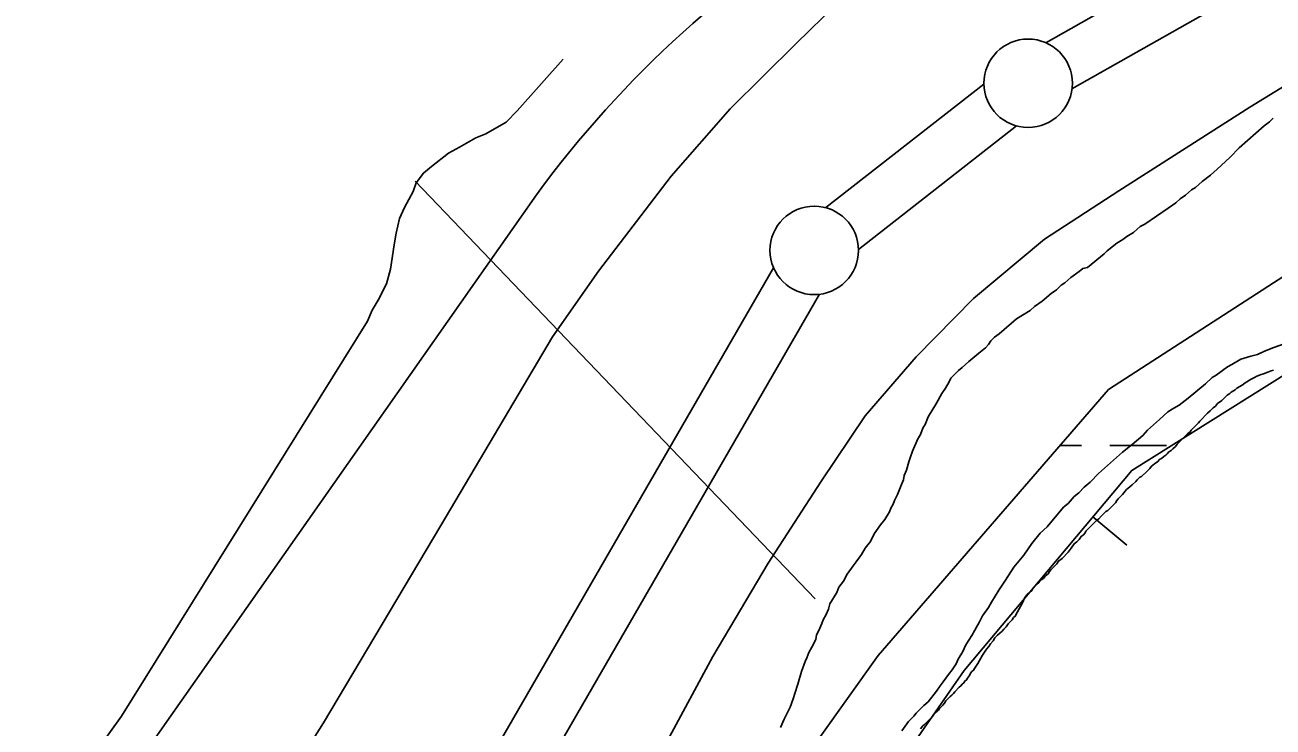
# Model space of a CAD drawing. Extents: x 3279314 to 3317160, y 734079 to 759431.
# Drawn here: x 3295405 to 3296111, y 747211 to 747608 of the extents above; entities that cross this region are included whole.
import ezdxf

# ---------------------------------------------------------------- set-up
doc = ezdxf.new("R2010")
doc.units = 0
for name, color, linetype in [('V-BORW-LINE', 7, 'Continuous'), ('V-DTCH-CNTR', 7, 'Continuous'), ('V-LEVE-TOET', 7, 'Continuous'), ('V-ROAD-CNTR', 7, 'Continuous'), ('V-SITE-VEGE', 7, 'Continuous'), ('V-SURV-LINE', 7, 'Continuous'), ('V-UTIL-LINE', 7, 'Continuous'), ('V-WETL-SWMP', 7, 'Continuous')]:
    doc.layers.add(name, color=color, linetype=linetype)

msp = doc.modelspace()

# ---------------------------------------------------------------- linework, layer by layer
at = {"layer": 'V-BORW-LINE'}
msp.add_line((3296008.92, 747330.23), (3296028.09, 747314.18), dxfattribs=at)
for points in [[(3294116.17, 743668.77), (3294201.13, 743837.99), (3294291.66, 744190.29), (3294349.13, 744432.49), (3294469.66, 744747.7), (3294478.37, 744778.32), (3294662.25, 745099.8), (3294784.19, 745326.13), (3294907.22, 745535.54), (3294920.38, 745568.09), (3294917.75, 745708.28), (3294917.88, 745822.87), (3295062.2, 746050.44), (3295337.79, 746450.59), (3295570.28, 746738.76), (3295640.95, 746821.03), (3295715.27, 746937.2), (3295879.45, 747161.67), (3295936.15, 747243.35), (3296030.89, 747356.46), (3296119.77, 747412.2), (3296285.83, 747515.92), (3296411.16, 747650.39)], [(3296411.16, 747650.39), (3296285.83, 747515.92), (3296119.77, 747412.2), (3296030.89, 747356.46), (3295936.15, 747243.35), (3295879.45, 747161.67), (3295715.27, 746937.2), (3295640.95, 746821.03), (3295570.28, 746738.76), (3295337.79, 746450.59), (3295062.2, 746050.44), (3294917.88, 745822.87), (3294917.75, 745708.28), (3294920.38, 745568.09), (3294907.22, 745535.54), (3294784.19, 745326.13), (3294662.25, 745099.8)]]:
    msp.add_lwpolyline(points, dxfattribs=at)
at = {"layer": 'V-DTCH-CNTR'}
msp.add_lwpolyline([(3295709.51, 747588.86), (3295683.63, 747559.75), (3295677.34, 747553.4), (3295665.85, 747546.65), (3295660.29, 747544.4), (3295651.02, 747539.15), (3295644.72, 747535.77), (3295635.09, 747528.29), (3295630.64, 747524.56), (3295626.58, 747518.96), (3295624.75, 747514.12), (3295619.96, 747505.18), (3295617.02, 747498.84), (3295615.2, 747490.66), (3295614.12, 747483.96), (3295611.95, 747470.2), (3295609.76, 747462.01), (3295604.97, 747452.7), (3295601.66, 747447.1), (3295599.08, 747440.77), (3295460.03, 747217.47), (3295298.68, 746992.94), (3295062.31, 746678.85)], dxfattribs=at)
at = {"layer": 'V-LEVE-TOET'}
for points in [[(3295864.08, 747620.06), (3295841.17, 747597.8), (3295804, 747560.78), (3295770.62, 747522.86), (3295729.5, 747469.02), (3295703.53, 747431.92), (3295640.42, 747325.38), (3295574.22, 747213.75), (3295516.11, 747122.08), (3295487.7, 747078.85), (3295470.81, 747047.27), (3295460.24, 747027.17), (3295451.45, 747015.15), (3295440.43, 747005.2), (3295431.36, 746996.82), (3295421.81, 746982.06), (3295411.99, 746967.3), (3295400.36, 746951.23)], [(3295739.98, 747150.69), (3295794.13, 747251.32), (3295825.36, 747303.94), (3295855.2, 747350.04), (3295880.26, 747387.26), (3295908.98, 747420.6), (3295941.49, 747453.57), (3295981.53, 747487.1), (3296023.57, 747514.52), (3296097.52, 747561.89), (3296128.33, 747580.61)]]:
    msp.add_lwpolyline(points, dxfattribs=at)
at = {"layer": 'V-ROAD-CNTR'}
msp.add_lwpolyline([(3294610.71, 745942.4), (3294647.63, 746000.64), (3294725.61, 746116.54), (3294799.13, 746232.56), (3294904.48, 746401.89), (3295108.74, 746703.33), (3295200.73, 746828.03), (3295347.29, 747018.01), (3295458.99, 747176.61), (3295694.43, 747512.32)], dxfattribs=at)
msp.add_arc((3296185.97, 747152.11), 609.39, 120.5143, 143.76513, dxfattribs=at)
at = {"layer": 'V-SITE-VEGE'}
for points in [[(3295949.95, 747427.56), (3295951.22, 747429.71), (3295953.35, 747431.86), (3295955.91, 747433.59), (3295965.72, 747442.2), (3295973.4, 747446.95), (3295975.96, 747449.11), (3295980.23, 747452.13), (3295985.34, 747456.44), (3295988.33, 747458.59), (3295990.89, 747461.17), (3295993.02, 747462.47), (3295996.43, 747465.48), (3296001.12, 747468.94), (3296003.26, 747470.66), (3296005.83, 747471.1), (3296015.21, 747478.86), (3296016.91, 747480.58), (3296022.46, 747484.89), (3296025.87, 747487.05), (3296028, 747488.77), (3296031.85, 747490.93), (3296035.68, 747494.38), (3296038.25, 747495.68), (3296051.48, 747504.74), (3296055.74, 747507.76), (3296058.3, 747509.91), (3296061.29, 747512.07), (3296064.7, 747515.08), (3296066.83, 747516.38), (3296070.67, 747519.83), (3296075.36, 747523.28), (3296079.2, 747526.72), (3296081.33, 747528.87), (3296086.45, 747533.61), (3296091.56, 747538.78), (3296105.63, 747551.27), (3296108.62, 747553.42), (3296110.75, 747555.58)], [(3295832.43, 747211.12), (3295834.54, 747215.84), (3295837.94, 747222.71), (3295839.62, 747227.43), (3295840.46, 747230.43), (3295842.15, 747235.58), (3295844.25, 747242.87), (3295846.37, 747248.45), (3295847.21, 747250.59), (3295848.48, 747253.6), (3295850.18, 747256.61), (3295852.3, 747260.9), (3295852.71, 747263.47), (3295853.98, 747266.05), (3295855.68, 747269.91), (3295856.52, 747272.06), (3295858.22, 747275.06), (3295859.49, 747278.07), (3295860.33, 747281.07), (3295864.16, 747287.51), (3295865.43, 747290.52), (3295867.98, 747293.95), (3295870.1, 747297.82), (3295873.5, 747302.55), (3295875.2, 747304.7), (3295878.18, 747309), (3295880.3, 747312.43), (3295883.28, 747316.3), (3295885.4, 747320.6), (3295888.8, 747325.75), (3295891.35, 747328.76), (3295893.9, 747333.06), (3295894.74, 747335.2), (3295896.02, 747337.35), (3295896.86, 747339.5), (3295898.56, 747342.93), (3295900.67, 747348.51), (3295901.95, 747351.09), (3295902.36, 747353.66), (3295903.63, 747356.66), (3295904.89, 747361.38), (3295905.74, 747363.53), (3295907, 747367.39), (3295909.96, 747374.25), (3295911.24, 747376.4), (3295912.93, 747380.69), (3295914.2, 747382.41), (3295915.9, 747386.7), (3295920.56, 747394.43), (3295923.54, 747400.02), (3295925.66, 747403.03), (3295927.78, 747406.46), (3295928.63, 747408.61), (3295932.89, 747412.92), (3295935.02, 747414.64), (3295938.86, 747418.08), (3295944.4, 747422.82), (3295948.24, 747425.84), (3295949.95, 747427.56)], [(3296120.81, 747429.29), (3296110.55, 747425.81), (3296105.42, 747423.65), (3296102.01, 747421.91), (3296098.16, 747421.04), (3296092.6, 747419.3), (3296087.47, 747416.27), (3296084.91, 747414.98), (3296078.51, 747410.23)], [(3296078.51, 747410.23), (3296076.38, 747408.94), (3296072.54, 747405.49), (3296062.73, 747397.3), (3296057.61, 747393.42), (3296054.62, 747391.69), (3296051.21, 747389.53), (3296046.52, 747385.23), (3296039.7, 747379.2), (3296037.15, 747376.19), (3296031.18, 747371.02), (3296025.63, 747366.71), (3296011.99, 747354.65), (3296007.3, 747349.91), (3296003.89, 747346.9), (3296000.91, 747343.88), (3295998.35, 747341.73), (3295994.95, 747337.85), (3295992.38, 747335.7), (3295983.02, 747324.52), (3295979.18, 747321.08), (3295974.5, 747315.06), (3295969.83, 747308.61), (3295964.29, 747301.73), (3295959.62, 747294.42), (3295955.79, 747288.83), (3295951.55, 747281.96), (3295949.85, 747278.96), (3295946.45, 747274.23), (3295944.75, 747270.79), (3295942.21, 747266.07), (3295940.51, 747263.06), (3295937.11, 747257.91), (3295935.42, 747254.04), (3295932.87, 747249.75), (3295931.6, 747247.17), (3295929.47, 747243.73), (3295927.35, 747241.15), (3295924.37, 747236.86), (3295922.67, 747234.7), (3295920.54, 747231.7), (3295915.86, 747225.68), (3295913.3, 747223.53), (3295909.04, 747219.22), (3295907.77, 747217.5), (3295904.78, 747214.49), (3295900.96, 747209.33)]]:
    msp.add_lwpolyline(points, dxfattribs=at)
at = {"layer": 'V-SURV-LINE'}
for points in [[(3295982.29, 747598.23), (3296075.17, 747650.96)], [(3296089.98, 747624.87), (3295997.09, 747572.14)], [(3295857.97, 747505), (3295947.34, 747574.84)], [(3295965.8, 747551.2), (3295876.43, 747481.35)], [(3295555.25, 746997.82), (3295828.47, 747471.07)], [(3295854.45, 747456.07), (3295581.23, 746982.82)]]:
    msp.add_lwpolyline(points, dxfattribs=at)
for centre in [(3295972.32, 747575.33), (3295851.45, 747480.86)]:
    msp.add_circle(centre, 25, dxfattribs=at)
at = {"layer": 'V-UTIL-LINE'}
msp.add_line((3295626.01, 747519.96), (3295852.02, 747283.79), dxfattribs=at)
at = {"layer": 'V-WETL-SWMP'}
for p, q in [((3295990.31, 747370.46), (3296002.43, 747370.47)), ((3296018.43, 747370.48), (3296050.43, 747370.49))]:
    msp.add_line(p, q, dxfattribs=at)
for points in [[(3296308.39, 747612.8), (3296188.14, 747512.51), (3296017.79, 747402.2), (3295887.52, 747251.77), (3295837.42, 747181.57), (3295727.19, 747031.14), (3295657.05, 746890.74), (3295516.76, 746720.25), (3295296.3, 746459.51), (3294955.6, 745927.99), (3294905.5, 745807.65), (3294885.46, 745767.53), (3294885.46, 745707.36), (3294895.48, 745627.13), (3294855.4, 745496.76), (3294813.58, 745419.04)], [(3296308.39, 747612.8), (3296188.14, 747512.51), (3296017.79, 747402.2), (3295887.52, 747251.77), (3295837.42, 747181.57), (3295727.19, 747031.14), (3295657.05, 746890.74), (3295516.76, 746720.25), (3295296.3, 746459.51), (3294955.6, 745927.99), (3294905.5, 745807.65), (3294885.46, 745767.53), (3294885.46, 745707.36), (3294895.48, 745627.13), (3294855.4, 745496.76), (3294813.58, 745419.04)], [(3295961.07, 747269.79), (3295963.28, 747272.02), (3295964.01, 747273.26), (3295965, 747274), (3295966.22, 747276.48), (3295969.15, 747281.68), (3295970.37, 747284.64), (3295971.84, 747286.38), (3295974.55, 747288.86), (3295975.03, 747289.85), (3295977.24, 747292.08), (3295978.23, 747292.83), (3295978.96, 747293.82), (3295979.7, 747294.57), (3295980.93, 747295.31), (3295982.16, 747296.8), (3295983.63, 747298.04), (3295984.37, 747299.28), (3295985.1, 747300.27), (3295988.54, 747303.74), (3295989.52, 747305.23), (3295991.48, 747306.72), (3295994.92, 747310.19), (3295996.64, 747312.42), (3295998.35, 747314.9), (3295999.83, 747316.14), (3296001.06, 747317.38), (3296002.28, 747319.12), (3296003.51, 747320.11), (3296004.49, 747321.1), (3296004.98, 747322.09), (3296011.12, 747328.29), (3296012.35, 747329.04), (3296013.82, 747330.78), (3296016.28, 747333.26), (3296017.26, 747333.76), (3296021.68, 747338.22), (3296022.42, 747339.46), (3296023.15, 747340.45), (3296025.61, 747342.93), (3296027.82, 747345.66), (3296029.78, 747347.15), (3296031.01, 747348.39), (3296033.23, 747350.13), (3296033.96, 747351.12), (3296035.43, 747352.61), (3296036.42, 747353.11), (3296039.37, 747355.84), (3296041.08, 747357.57), (3296042.07, 747358.81), (3296044.52, 747360.8), (3296045.51, 747361.3), (3296046.73, 747362.79), (3296047.72, 747363.29), (3296048.95, 747364.28), (3296050.18, 747365.03), (3296050.92, 747365.77), (3296051.9, 747367.01), (3296053.13, 747367.76), (3296054.11, 747368.75), (3296055.58, 747369.99), (3296056.56, 747371.23), (3296062.46, 747377.18), (3296063.94, 747378.18), (3296064.42, 747379.17), (3296068.6, 747383.38), (3296069.33, 747384.38), (3296073.75, 747388.84), (3296075.23, 747390.08), (3296076.95, 747391.82), (3296078.18, 747392.81), (3296079.4, 747394.3), (3296081.86, 747396.04), (3296084.81, 747399.02), (3296086.29, 747400.01), (3296087.02, 747400.76), (3296089.24, 747402), (3296090.22, 747402.99), (3296093.17, 747404.74), (3296094.89, 747405.98), (3296098.34, 747407.97), (3296100.31, 747408.97), (3296101.54, 747409.72), (3296103.02, 747410.22), (3296104, 747410.72), (3296105.23, 747410.97), (3296107.7, 747411.97), (3296108.68, 747412.47), (3296109.67, 747412.72), (3296110.9, 747413.22)], [(3295961.07, 747269.79), (3295963.28, 747272.02), (3295964.01, 747273.26), (3295965, 747274), (3295966.22, 747276.48), (3295969.15, 747281.68), (3295970.37, 747284.64), (3295971.84, 747286.38), (3295974.55, 747288.86), (3295975.03, 747289.85), (3295977.24, 747292.08), (3295978.23, 747292.83), (3295978.96, 747293.82), (3295979.7, 747294.57), (3295980.93, 747295.31), (3295982.16, 747296.8), (3295983.63, 747298.04), (3295984.37, 747299.28), (3295985.1, 747300.27), (3295988.54, 747303.74), (3295989.52, 747305.23), (3295991.48, 747306.72), (3295994.92, 747310.19), (3295996.64, 747312.42), (3295998.35, 747314.9), (3295999.83, 747316.14), (3296001.06, 747317.38), (3296002.28, 747319.12), (3296003.51, 747320.11), (3296004.49, 747321.1), (3296004.98, 747322.09), (3296011.12, 747328.29), (3296012.35, 747329.04), (3296013.82, 747330.78), (3296016.28, 747333.26), (3296017.26, 747333.76), (3296021.68, 747338.22), (3296022.42, 747339.46), (3296023.15, 747340.45), (3296025.61, 747342.93), (3296027.82, 747345.66), (3296029.78, 747347.15), (3296031.01, 747348.39), (3296033.23, 747350.13), (3296033.96, 747351.12), (3296035.43, 747352.61), (3296036.42, 747353.11), (3296039.37, 747355.84), (3296041.08, 747357.57), (3296042.07, 747358.81), (3296044.52, 747360.8), (3296045.51, 747361.3), (3296046.73, 747362.79), (3296047.72, 747363.29), (3296048.95, 747364.28), (3296050.18, 747365.03), (3296050.92, 747365.77), (3296051.9, 747367.01), (3296053.13, 747367.76), (3296054.11, 747368.75), (3296055.58, 747369.99), (3296056.56, 747371.23), (3296062.46, 747377.18), (3296063.94, 747378.18), (3296064.42, 747379.17), (3296068.6, 747383.38), (3296069.33, 747384.38), (3296073.75, 747388.84), (3296075.23, 747390.08), (3296076.95, 747391.82), (3296078.18, 747392.81), (3296079.4, 747394.3), (3296081.86, 747396.04), (3296084.81, 747399.02), (3296086.29, 747400.01), (3296087.02, 747400.76), (3296089.24, 747402), (3296090.22, 747402.99), (3296093.17, 747404.74), (3296094.89, 747405.98), (3296098.34, 747407.97), (3296100.31, 747408.97), (3296101.54, 747409.72), (3296103.02, 747410.22), (3296104, 747410.72), (3296105.23, 747410.97), (3296107.7, 747411.97), (3296108.68, 747412.47), (3296109.67, 747412.72), (3296110.9, 747413.22)], [(3295911.51, 747210.29), (3295912.74, 747212.03), (3295913.72, 747212.77), (3295918.14, 747217.24), (3295919.12, 747218.48), (3295921.58, 747220.96), (3295922.31, 747221.95), (3295924.03, 747223.69), (3295925.01, 747224.93), (3295925.75, 747226.16), (3295928.2, 747228.65), (3295929.19, 747229.39), (3295930.17, 747230.38), (3295930.9, 747231.37), (3295933.36, 747233.85), (3295934.34, 747234.6), (3295935.08, 747235.59), (3295936.06, 747236.34), (3295936.55, 747237.33), (3295937.53, 747238.07), (3295938.02, 747239.06), (3295939.25, 747240.55), (3295939.74, 747241.79), (3295940.47, 747242.78), (3295941.46, 747243.52), (3295941.94, 747244.51), (3295943.91, 747247.24), (3295946.6, 747251.94), (3295948.8, 747255.41), (3295950.03, 747256.9), (3295951.01, 747258.38), (3295952.48, 747260.12), (3295953.46, 747261.85), (3295954.93, 747263.34), (3295957.63, 747265.57), (3295958.61, 747266.81), (3295959.84, 747268.05), (3295961.07, 747269.79)], [(3295911.51, 747210.29), (3295912.74, 747212.03), (3295913.72, 747212.77), (3295918.14, 747217.24), (3295919.12, 747218.48), (3295921.58, 747220.96), (3295922.31, 747221.95), (3295924.03, 747223.69), (3295925.01, 747224.93), (3295925.75, 747226.16), (3295928.2, 747228.65), (3295929.19, 747229.39), (3295930.17, 747230.38), (3295930.9, 747231.37), (3295933.36, 747233.85), (3295934.34, 747234.6), (3295935.08, 747235.59), (3295936.06, 747236.34), (3295936.55, 747237.33), (3295937.53, 747238.07), (3295938.02, 747239.06), (3295939.25, 747240.55), (3295939.74, 747241.79), (3295940.47, 747242.78), (3295941.46, 747243.52), (3295941.94, 747244.51), (3295943.91, 747247.24), (3295946.6, 747251.94), (3295948.8, 747255.41), (3295950.03, 747256.9), (3295951.01, 747258.38), (3295952.48, 747260.12), (3295953.46, 747261.85), (3295954.93, 747263.34), (3295957.63, 747265.57), (3295958.61, 747266.81), (3295959.84, 747268.05), (3295961.07, 747269.79)]]:
    msp.add_lwpolyline(points, dxfattribs=at)

doc.saveas('drawing.dxf')
